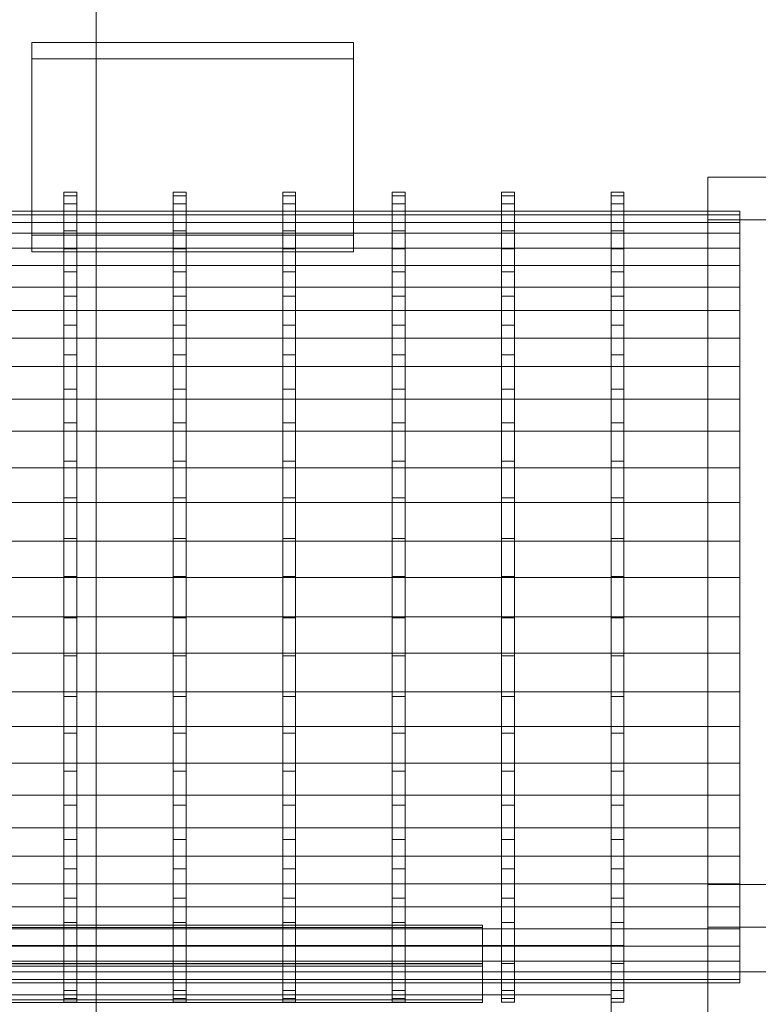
# Model space of a CAD drawing. Header units: millimetres. Extents: x -3490 to 61924, y -72580 to 6847.
# Tile 825 of 1056: x 26958 to 27073, y 487 to 640. Entities that reach past the tile are written whole.
import ezdxf

# ---------------------------------------------------------------- set-up
doc = ezdxf.new("R2010")
doc.units = ezdxf.units.MM
for name, color, linetype, lineweight in [('COTAS_P', 1, 'Continuous', 0), ('lateral_bajante_movil', 7, 'Continuous', 0), ('lateral_C09', 7, 'Continuous', 0)]:
    doc.layers.add(name, color=color, linetype=linetype, lineweight=lineweight)
doc.dimstyles.new('R19_100', dxfattribs={"dimtxt": 250, "dimasz": 150, "dimexe": 150, "dimexo": 80, "dimgap": 100, "dimtad": 1, "dimtih": 1, "dimtoh": 1, "dimdsep": 46, "dimcen": 0.09, "dimadec": 0, "dimazin": 0, "dimtfac": 1, "dimtdec": 4, "dimtofl": 0, "dimtmove": 0, "dimatfit": 3, "dimfxl": 1, "dimtolj": 1, "dimtzin": 0, "dimarcsym": 0})

# ---------------------------------------------------------------- blocks, each defined once
blk = doc.blocks.new('DIM_R29_9')
at = {"layer": 'COTAS_P'}
for p, q in [((26750.07, 1241), (27150.07, 1241)), ((27150.07, 1241), (27105.07, 1091)), ((27150.07, 0), (27150.07, 1241)), ((27150.07, 1241), (27195.07, 1091)), ((27150.07, 0), (27105.07, 150)), ((27150.07, 0), (27195.07, 150)), ((26750.07, 0), (27150.07, 0))]:
    blk.add_line(p, q, dxfattribs=at)
blk.add_text('1241 P', height=250, rotation=90, dxfattribs=at).set_placement((27050.07, 620.5))
blk = doc.blocks.new('DIM_R29_19')
at = {"layer": 'COTAS_P'}
for p, q in [((18820, 2240), (18619.96, 1362.51)), ((18619.96, 1362.51), (18776.21, 1373.05)), ((27699.96, -707.49), (18619.96, 1362.51)), ((18619.96, 1362.51), (18756.2, 1285.3)), ((27900, 170), (27699.96, -707.49)), ((27699.96, -707.49), (27563.71, -630.27)), ((27699.96, -707.49), (27543.71, -718.02))]:
    blk.add_line(p, q, dxfattribs=at)
blk.add_text('9312.96 P', height=250, rotation=167.1576, dxfattribs=at).set_placement((23137.73, 230.02))
blk = doc.blocks.new('DIM_R29_35')
at = {"layer": 'COTAS_P'}
for p, q in [((26795.07, 1320), (27495.07, 1320)), ((27495.07, 1320), (27450.07, 1170)), ((27495.07, 0), (27495.07, 1320)), ((27495.07, 1320), (27540.07, 1170)), ((27495.07, 0), (27450.07, 150)), ((27495.07, 0), (27540.07, 150)), ((26795.07, 0), (27495.07, 0))]:
    blk.add_line(p, q, dxfattribs=at)
blk.add_text('1320 P', height=250, rotation=90, dxfattribs=at).set_placement((27395.07, 660))

msp = doc.modelspace()

# ---------------------------------------------------------------- linework, layer by layer
at = {"layer": 'lateral_bajante_movil'}
msp.add_line((26970.067, 225), (26970.067, 1096.179), dxfattribs=at)
at = {"layer": 'lateral_C09'}
for p, q in [((26960.067, 633.601), (26960.067, 636.152)), ((26960.067, 636.152), (27010.067, 636.152)), ((26960.067, 606.191), (26960.067, 636.152)), ((27010.067, 636.152), (27010.067, 633.601)), ((27010.067, 606.191), (27010.067, 636.152)), ((27010.067, 633.601), (26960.067, 633.601)), ((26960.067, 633.601), (26960.067, 603.64)), ((27010.067, 603.64), (27010.067, 633.601)), ((27065.067, 608.589), (27065.067, 615.223)), ((27065.067, 615.223), (27185.067, 615.223)), ((27065.067, 505.366), (27065.067, 615.223)), ((26965.067, 611.069), (26965.067, 612.905)), ((26965.067, 612.905), (26965.067, 612.323)), ((26965.067, 612.905), (26967.067, 612.905)), ((26965.067, 612.323), (26965.067, 609.346)), ((26965.067, 612.323), (26967.067, 612.323)), ((26967.067, 612.323), (26967.067, 612.905)), ((26967.067, 612.905), (26967.067, 611.069)), ((26967.067, 609.346), (26967.067, 612.323)), ((26982.067, 611.069), (26982.067, 612.905)), ((26982.067, 612.905), (26982.067, 612.323)), ((26982.067, 612.905), (26984.067, 612.905)), ((26982.067, 612.323), (26982.067, 609.346)), ((26982.067, 612.323), (26984.067, 612.323)), ((26984.067, 612.323), (26984.067, 612.905)), ((26984.067, 612.905), (26984.067, 611.069)), ((26984.067, 609.346), (26984.067, 612.323)), ((26999.067, 611.069), (26999.067, 612.905)), ((26999.067, 612.905), (26999.067, 612.323)), ((26999.067, 612.905), (27001.067, 612.905)), ((26999.067, 612.323), (26999.067, 609.346)), ((26999.067, 612.323), (27001.067, 612.323)), ((27001.067, 612.323), (27001.067, 612.905)), ((27001.067, 612.905), (27001.067, 611.069)), ((27001.067, 609.346), (27001.067, 612.323)), ((27016.067, 611.069), (27016.067, 612.905)), ((27016.067, 612.905), (27016.067, 612.323)), ((27016.067, 612.905), (27018.067, 612.905)), ((27016.067, 612.323), (27016.067, 609.346)), ((27016.067, 612.323), (27018.067, 612.323)), ((27018.067, 612.323), (27018.067, 612.905)), ((27018.067, 612.905), (27018.067, 611.069)), ((27018.067, 609.346), (27018.067, 612.323)), ((27033.067, 611.069), (27033.067, 612.905)), ((27033.067, 612.905), (27033.067, 612.323)), ((27033.067, 612.905), (27035.067, 612.905)), ((27033.067, 612.323), (27033.067, 609.346)), ((27033.067, 612.323), (27035.067, 612.323)), ((27035.067, 612.323), (27035.067, 612.905)), ((27035.067, 612.905), (27035.067, 611.069)), ((27035.067, 609.346), (27035.067, 612.323)), ((27050.067, 611.069), (27050.067, 612.905)), ((27050.067, 612.905), (27050.067, 612.323)), ((27050.067, 612.905), (27052.067, 612.905)), ((27050.067, 612.323), (27050.067, 609.346)), ((27050.067, 612.323), (27052.067, 612.323)), ((27052.067, 612.323), (27052.067, 612.905)), ((27052.067, 612.905), (27052.067, 611.069)), ((27052.067, 609.346), (27052.067, 612.323)), ((26965.067, 606.885), (26965.067, 611.069)), ((26965.067, 611.069), (26967.067, 611.069)), ((26967.067, 611.069), (26967.067, 606.885)), ((26982.067, 606.885), (26982.067, 611.069)), ((26982.067, 611.069), (26984.067, 611.069)), ((26984.067, 611.069), (26984.067, 606.885)), ((26999.067, 606.885), (26999.067, 611.069)), ((26999.067, 611.069), (27001.067, 611.069)), ((27001.067, 611.069), (27001.067, 606.885)), ((27016.067, 606.885), (27016.067, 611.069)), ((27016.067, 611.069), (27018.067, 611.069)), ((27018.067, 611.069), (27018.067, 606.885)), ((27033.067, 606.885), (27033.067, 611.069)), ((27033.067, 611.069), (27035.067, 611.069)), ((27035.067, 611.069), (27035.067, 606.885)), ((27050.067, 606.885), (27050.067, 611.069)), ((27050.067, 611.069), (27052.067, 611.069)), ((27052.067, 611.069), (27052.067, 606.885)), ((26900.067, 609.909), (27070.067, 609.909)), ((26900.067, 609.355), (27070.067, 609.355)), ((26965.067, 609.346), (26965.067, 604.087)), ((26965.067, 609.346), (26967.067, 609.346)), ((26967.067, 604.087), (26967.067, 609.346)), ((26982.067, 609.346), (26982.067, 604.087)), ((26982.067, 609.346), (26984.067, 609.346)), ((26984.067, 604.087), (26984.067, 609.346)), ((26999.067, 609.346), (26999.067, 604.087)), ((26999.067, 609.346), (27001.067, 609.346)), ((27001.067, 604.087), (27001.067, 609.346)), ((27016.067, 609.346), (27016.067, 604.087)), ((27016.067, 609.346), (27018.067, 609.346)), ((27018.067, 604.087), (27018.067, 609.346)), ((27033.067, 609.346), (27033.067, 604.087)), ((27033.067, 609.346), (27035.067, 609.346)), ((27035.067, 604.087), (27035.067, 609.346)), ((27050.067, 609.346), (27050.067, 604.087)), ((27050.067, 609.346), (27052.067, 609.346)), ((27052.067, 604.087), (27052.067, 609.346)), ((27070.067, 609.355), (27070.067, 609.909)), ((27070.067, 609.909), (27070.067, 608.16)), ((27070.067, 606.519), (27070.067, 609.355)), ((26900.067, 608.16), (27070.067, 608.16)), ((27185.067, 608.589), (27065.067, 608.589)), ((27065.067, 608.589), (27065.067, 498.733)), ((27070.067, 608.16), (27070.067, 604.176)), ((26900.067, 606.519), (27070.067, 606.519)), ((27010.067, 606.191), (26960.067, 606.191)), ((26960.067, 606.191), (26960.067, 603.64)), ((26965.067, 600.515), (26965.067, 606.885)), ((26965.067, 606.885), (26967.067, 606.885)), ((26967.067, 606.885), (26967.067, 600.515)), ((26982.067, 600.515), (26982.067, 606.885)), ((26982.067, 606.885), (26984.067, 606.885)), ((26984.067, 606.885), (26984.067, 600.515)), ((26999.067, 600.515), (26999.067, 606.885)), ((26999.067, 606.885), (27001.067, 606.885)), ((27001.067, 606.885), (27001.067, 600.515)), ((27010.067, 603.64), (27010.067, 606.191)), ((27016.067, 600.515), (27016.067, 606.885)), ((27016.067, 606.885), (27018.067, 606.885)), ((27018.067, 606.885), (27018.067, 600.515)), ((27033.067, 600.515), (27033.067, 606.885)), ((27033.067, 606.885), (27035.067, 606.885)), ((27035.067, 606.885), (27035.067, 600.515)), ((27050.067, 600.515), (27050.067, 606.885)), ((27050.067, 606.885), (27052.067, 606.885)), ((27052.067, 606.885), (27052.067, 600.515)), ((27070.067, 601.511), (27070.067, 606.519)), ((26900.067, 604.176), (27070.067, 604.176)), ((26965.067, 604.087), (26965.067, 596.75)), ((26965.067, 604.087), (26967.067, 604.087)), ((26967.067, 596.75), (26967.067, 604.087)), ((26982.067, 604.087), (26982.067, 596.75)), ((26982.067, 604.087), (26984.067, 604.087)), ((26984.067, 596.75), (26984.067, 604.087)), ((26999.067, 604.087), (26999.067, 596.75)), ((26999.067, 604.087), (27001.067, 604.087)), ((27001.067, 596.75), (27001.067, 604.087)), ((27016.067, 604.087), (27016.067, 596.75)), ((27016.067, 604.087), (27018.067, 604.087)), ((27018.067, 596.75), (27018.067, 604.087)), ((27033.067, 604.087), (27033.067, 596.75)), ((27033.067, 604.087), (27035.067, 604.087)), ((27035.067, 596.75), (27035.067, 604.087)), ((27050.067, 604.087), (27050.067, 596.75)), ((27050.067, 604.087), (27052.067, 604.087)), ((27052.067, 596.75), (27052.067, 604.087)), ((27070.067, 604.176), (27070.067, 598.109)), ((26960.067, 603.64), (27010.067, 603.64)), ((26900.067, 601.511), (27070.067, 601.511)), ((27070.067, 594.523), (27070.067, 601.511)), ((26965.067, 592.203), (26965.067, 600.515)), ((26965.067, 600.515), (26967.067, 600.515)), ((26967.067, 600.515), (26967.067, 592.203)), ((26982.067, 592.203), (26982.067, 600.515)), ((26982.067, 600.515), (26984.067, 600.515)), ((26984.067, 600.515), (26984.067, 592.203)), ((26999.067, 592.203), (26999.067, 600.515)), ((26999.067, 600.515), (27001.067, 600.515)), ((27001.067, 600.515), (27001.067, 592.203)), ((27016.067, 592.203), (27016.067, 600.515)), ((27016.067, 600.515), (27018.067, 600.515)), ((27018.067, 600.515), (27018.067, 592.203)), ((27033.067, 592.203), (27033.067, 600.515)), ((27033.067, 600.515), (27035.067, 600.515)), ((27035.067, 600.515), (27035.067, 592.203)), ((27050.067, 592.203), (27050.067, 600.515)), ((27050.067, 600.515), (27052.067, 600.515)), ((27052.067, 600.515), (27052.067, 592.203)), ((26900.067, 598.109), (27070.067, 598.109)), ((27070.067, 598.109), (27070.067, 590.193)), ((26965.067, 596.75), (26965.067, 587.615)), ((26965.067, 596.75), (26967.067, 596.75)), ((26967.067, 587.615), (26967.067, 596.75)), ((26982.067, 596.75), (26982.067, 587.615)), ((26982.067, 596.75), (26984.067, 596.75)), ((26984.067, 587.615), (26984.067, 596.75)), ((26999.067, 596.75), (26999.067, 587.615)), ((26999.067, 596.75), (27001.067, 596.75)), ((27001.067, 587.615), (27001.067, 596.75)), ((27016.067, 596.75), (27016.067, 587.615)), ((27016.067, 596.75), (27018.067, 596.75)), ((27018.067, 587.615), (27018.067, 596.75)), ((27033.067, 596.75), (27033.067, 587.615)), ((27033.067, 596.75), (27035.067, 596.75)), ((27035.067, 587.615), (27035.067, 596.75)), ((27050.067, 596.75), (27050.067, 587.615)), ((27050.067, 596.75), (27052.067, 596.75)), ((27052.067, 587.615), (27052.067, 596.75)), ((26900.067, 594.523), (27070.067, 594.523)), ((27070.067, 585.823), (27070.067, 594.523)), ((26965.067, 582.269), (26965.067, 592.203)), ((26965.067, 592.203), (26967.067, 592.203)), ((26967.067, 592.203), (26967.067, 582.269)), ((26982.067, 582.269), (26982.067, 592.203)), ((26982.067, 592.203), (26984.067, 592.203)), ((26984.067, 592.203), (26984.067, 582.269)), ((26999.067, 582.269), (26999.067, 592.203)), ((26999.067, 592.203), (27001.067, 592.203)), ((27001.067, 592.203), (27001.067, 582.269)), ((27016.067, 582.269), (27016.067, 592.203)), ((27016.067, 592.203), (27018.067, 592.203)), ((27018.067, 592.203), (27018.067, 582.269)), ((27033.067, 582.269), (27033.067, 592.203)), ((27033.067, 592.203), (27035.067, 592.203)), ((27035.067, 592.203), (27035.067, 582.269)), ((27050.067, 582.269), (27050.067, 592.203)), ((27050.067, 592.203), (27052.067, 592.203)), ((27052.067, 592.203), (27052.067, 582.269)), ((26900.067, 590.193), (27070.067, 590.193)), ((27070.067, 590.193), (27070.067, 580.732)), ((26965.067, 587.615), (26965.067, 577.035)), ((26965.067, 587.615), (26967.067, 587.615)), ((26967.067, 577.035), (26967.067, 587.615)), ((26982.067, 587.615), (26982.067, 577.035)), ((26982.067, 587.615), (26984.067, 587.615)), ((26984.067, 577.035), (26984.067, 587.615)), ((26999.067, 587.615), (26999.067, 577.035)), ((26999.067, 587.615), (27001.067, 587.615)), ((27001.067, 577.035), (27001.067, 587.615)), ((27016.067, 587.615), (27016.067, 577.035)), ((27016.067, 587.615), (27018.067, 587.615)), ((27018.067, 577.035), (27018.067, 587.615)), ((27033.067, 587.615), (27033.067, 577.035)), ((27033.067, 587.615), (27035.067, 587.615)), ((27035.067, 577.035), (27035.067, 587.615)), ((27050.067, 587.615), (27050.067, 577.035)), ((27050.067, 587.615), (27052.067, 587.615)), ((27052.067, 577.035), (27052.067, 587.615)), ((26900.067, 585.823), (27070.067, 585.823)), ((27070.067, 575.747), (27070.067, 585.823)), ((26965.067, 571.095), (26965.067, 582.269)), ((26965.067, 582.269), (26967.067, 582.269)), ((26967.067, 582.269), (26967.067, 571.095)), ((26982.067, 571.095), (26982.067, 582.269)), ((26982.067, 582.269), (26984.067, 582.269)), ((26984.067, 582.269), (26984.067, 571.095)), ((26999.067, 571.095), (26999.067, 582.269)), ((26999.067, 582.269), (27001.067, 582.269)), ((27001.067, 582.269), (27001.067, 571.095)), ((27016.067, 571.095), (27016.067, 582.269)), ((27016.067, 582.269), (27018.067, 582.269)), ((27018.067, 582.269), (27018.067, 571.095)), ((27033.067, 571.095), (27033.067, 582.269)), ((27033.067, 582.269), (27035.067, 582.269)), ((27035.067, 582.269), (27035.067, 571.095)), ((27050.067, 571.095), (27050.067, 582.269)), ((27050.067, 582.269), (27052.067, 582.269)), ((27052.067, 582.269), (27052.067, 571.095)), ((26900.067, 580.732), (27070.067, 580.732)), ((27070.067, 580.732), (27070.067, 570.089)), ((26965.067, 577.035), (26965.067, 565.415)), ((26965.067, 577.035), (26967.067, 577.035)), ((26967.067, 565.415), (26967.067, 577.035)), ((26982.067, 577.035), (26982.067, 565.415)), ((26982.067, 577.035), (26984.067, 577.035)), ((26984.067, 565.415), (26984.067, 577.035)), ((26999.067, 577.035), (26999.067, 565.415)), ((26999.067, 577.035), (27001.067, 577.035)), ((27001.067, 565.415), (27001.067, 577.035)), ((27016.067, 577.035), (27016.067, 565.415)), ((27016.067, 577.035), (27018.067, 577.035)), ((27018.067, 565.415), (27018.067, 577.035)), ((27033.067, 577.035), (27033.067, 565.415)), ((27033.067, 577.035), (27035.067, 577.035)), ((27035.067, 565.415), (27035.067, 577.035)), ((27050.067, 577.035), (27050.067, 565.415)), ((27050.067, 577.035), (27052.067, 577.035)), ((27052.067, 565.415), (27052.067, 577.035)), ((26900.067, 575.747), (27070.067, 575.747)), ((27070.067, 564.68), (27070.067, 575.747)), ((26965.067, 559.109), (26965.067, 571.095)), ((26965.067, 571.095), (26967.067, 571.095)), ((26967.067, 571.095), (26967.067, 559.109)), ((26982.067, 559.109), (26982.067, 571.095)), ((26982.067, 571.095), (26984.067, 571.095)), ((26984.067, 571.095), (26984.067, 559.109)), ((26999.067, 559.109), (26999.067, 571.095)), ((26999.067, 571.095), (27001.067, 571.095)), ((27001.067, 571.095), (27001.067, 559.109)), ((27016.067, 559.109), (27016.067, 571.095)), ((27016.067, 571.095), (27018.067, 571.095)), ((27018.067, 571.095), (27018.067, 559.109)), ((27033.067, 559.109), (27033.067, 571.095)), ((27033.067, 571.095), (27035.067, 571.095)), ((27035.067, 571.095), (27035.067, 559.109)), ((27050.067, 559.109), (27050.067, 571.095)), ((27050.067, 571.095), (27052.067, 571.095)), ((27052.067, 571.095), (27052.067, 559.109)), ((26900.067, 570.089), (27070.067, 570.089)), ((27070.067, 570.089), (27070.067, 558.674)), ((26900.067, 564.68), (27070.067, 564.68)), ((26965.067, 565.415), (26965.067, 553.202)), ((26965.067, 565.415), (26967.067, 565.415)), ((26967.067, 553.202), (26967.067, 565.415)), ((26982.067, 565.415), (26982.067, 553.202)), ((26982.067, 565.415), (26984.067, 565.415)), ((26984.067, 553.202), (26984.067, 565.415)), ((26999.067, 565.415), (26999.067, 553.202)), ((26999.067, 565.415), (27001.067, 565.415)), ((27001.067, 553.202), (27001.067, 565.415)), ((27016.067, 565.415), (27016.067, 553.202)), ((27016.067, 565.415), (27018.067, 565.415)), ((27018.067, 553.202), (27018.067, 565.415)), ((27033.067, 565.415), (27033.067, 553.202)), ((27033.067, 565.415), (27035.067, 565.415)), ((27035.067, 553.202), (27035.067, 565.415)), ((27050.067, 565.415), (27050.067, 553.202)), ((27050.067, 565.415), (27052.067, 565.415)), ((27052.067, 553.202), (27052.067, 565.415)), ((27070.067, 553.049), (27070.067, 564.68)), ((26900.067, 558.674), (27070.067, 558.674)), ((26965.067, 546.772), (26965.067, 559.109)), ((26965.067, 559.109), (26967.067, 559.109)), ((26967.067, 559.109), (26967.067, 546.772)), ((26982.067, 546.772), (26982.067, 559.109)), ((26982.067, 559.109), (26984.067, 559.109)), ((26984.067, 559.109), (26984.067, 546.772)), ((26999.067, 546.772), (26999.067, 559.109)), ((26999.067, 559.109), (27001.067, 559.109)), ((27001.067, 559.109), (27001.067, 546.772)), ((27016.067, 546.772), (27016.067, 559.109)), ((27016.067, 559.109), (27018.067, 559.109)), ((27018.067, 559.109), (27018.067, 546.772)), ((27033.067, 546.772), (27033.067, 559.109)), ((27033.067, 559.109), (27035.067, 559.109)), ((27035.067, 559.109), (27035.067, 546.772)), ((27050.067, 546.772), (27050.067, 559.109)), ((27050.067, 559.109), (27052.067, 559.109)), ((27052.067, 559.109), (27052.067, 546.772)), ((27070.067, 558.674), (27070.067, 546.925)), ((27070.067, 553.049), (26900.067, 553.049)), ((26965.067, 553.202), (26965.067, 540.865)), ((26967.067, 553.202), (26965.067, 553.202)), ((26967.067, 540.865), (26967.067, 553.202)), ((26982.067, 553.202), (26982.067, 540.865)), ((26984.067, 553.202), (26982.067, 553.202)), ((26984.067, 540.865), (26984.067, 553.202)), ((26999.067, 553.202), (26999.067, 540.865)), ((27001.067, 553.202), (26999.067, 553.202)), ((27001.067, 540.865), (27001.067, 553.202)), ((27016.067, 553.202), (27016.067, 540.865)), ((27018.067, 553.202), (27016.067, 553.202)), ((27018.067, 540.865), (27018.067, 553.202)), ((27033.067, 553.202), (27033.067, 540.865)), ((27035.067, 553.202), (27033.067, 553.202)), ((27035.067, 540.865), (27035.067, 553.202)), ((27050.067, 553.202), (27050.067, 540.865)), ((27052.067, 553.202), (27050.067, 553.202)), ((27052.067, 540.865), (27052.067, 553.202)), ((27070.067, 541.3), (27070.067, 553.049)), ((26900.067, 546.925), (27070.067, 546.925)), ((26965.067, 534.559), (26965.067, 546.772)), ((26965.067, 546.772), (26967.067, 546.772)), ((26967.067, 546.772), (26967.067, 534.559)), ((26982.067, 534.559), (26982.067, 546.772)), ((26982.067, 546.772), (26984.067, 546.772)), ((26984.067, 546.772), (26984.067, 534.559)), ((26999.067, 534.559), (26999.067, 546.772)), ((26999.067, 546.772), (27001.067, 546.772)), ((27001.067, 546.772), (27001.067, 534.559)), ((27016.067, 534.559), (27016.067, 546.772)), ((27016.067, 546.772), (27018.067, 546.772)), ((27018.067, 546.772), (27018.067, 534.559)), ((27033.067, 534.559), (27033.067, 546.772)), ((27033.067, 546.772), (27035.067, 546.772)), ((27035.067, 546.772), (27035.067, 534.559)), ((27050.067, 534.559), (27050.067, 546.772)), ((27050.067, 546.772), (27052.067, 546.772)), ((27052.067, 546.772), (27052.067, 534.559)), ((27070.067, 546.925), (27070.067, 535.294)), ((26900.067, 541.3), (27070.067, 541.3)), ((26965.067, 540.865), (26965.067, 528.879)), ((26965.067, 540.865), (26967.067, 540.865)), ((26967.067, 528.879), (26967.067, 540.865)), ((26982.067, 540.865), (26982.067, 528.879)), ((26982.067, 540.865), (26984.067, 540.865)), ((26984.067, 528.879), (26984.067, 540.865)), ((26999.067, 540.865), (26999.067, 528.879)), ((26999.067, 540.865), (27001.067, 540.865)), ((27001.067, 528.879), (27001.067, 540.865)), ((27016.067, 540.865), (27016.067, 528.879)), ((27016.067, 540.865), (27018.067, 540.865)), ((27018.067, 528.879), (27018.067, 540.865)), ((27033.067, 540.865), (27033.067, 528.879)), ((27033.067, 540.865), (27035.067, 540.865)), ((27035.067, 528.879), (27035.067, 540.865)), ((27050.067, 540.865), (27050.067, 528.879)), ((27050.067, 540.865), (27052.067, 540.865)), ((27052.067, 528.879), (27052.067, 540.865)), ((27070.067, 529.885), (27070.067, 541.3)), ((26900.067, 535.294), (27070.067, 535.294)), ((27070.067, 535.294), (27070.067, 524.227)), ((26965.067, 522.939), (26965.067, 534.559)), ((26965.067, 534.559), (26967.067, 534.559)), ((26967.067, 534.559), (26967.067, 522.939)), ((26982.067, 522.939), (26982.067, 534.559)), ((26982.067, 534.559), (26984.067, 534.559)), ((26984.067, 534.559), (26984.067, 522.939)), ((26999.067, 522.939), (26999.067, 534.559)), ((26999.067, 534.559), (27001.067, 534.559)), ((27001.067, 534.559), (27001.067, 522.939)), ((27016.067, 522.939), (27016.067, 534.559)), ((27016.067, 534.559), (27018.067, 534.559)), ((27018.067, 534.559), (27018.067, 522.939)), ((27033.067, 522.939), (27033.067, 534.559)), ((27033.067, 534.559), (27035.067, 534.559)), ((27035.067, 534.559), (27035.067, 522.939)), ((27050.067, 522.939), (27050.067, 534.559)), ((27050.067, 534.559), (27052.067, 534.559)), ((27052.067, 534.559), (27052.067, 522.939)), ((26900.067, 529.885), (27070.067, 529.885)), ((27070.067, 519.242), (27070.067, 529.885)), ((26965.067, 528.879), (26965.067, 517.705)), ((26965.067, 528.879), (26967.067, 528.879)), ((26967.067, 517.705), (26967.067, 528.879)), ((26982.067, 528.879), (26982.067, 517.705)), ((26982.067, 528.879), (26984.067, 528.879)), ((26984.067, 517.705), (26984.067, 528.879)), ((26999.067, 528.879), (26999.067, 517.705)), ((26999.067, 528.879), (27001.067, 528.879)), ((27001.067, 517.705), (27001.067, 528.879)), ((27016.067, 528.879), (27016.067, 517.705)), ((27016.067, 528.879), (27018.067, 528.879)), ((27018.067, 517.705), (27018.067, 528.879)), ((27033.067, 528.879), (27033.067, 517.705)), ((27033.067, 528.879), (27035.067, 528.879)), ((27035.067, 517.705), (27035.067, 528.879)), ((27050.067, 528.879), (27050.067, 517.705)), ((27050.067, 528.879), (27052.067, 528.879)), ((27052.067, 517.705), (27052.067, 528.879)), ((26900.067, 524.227), (27070.067, 524.227)), ((27070.067, 524.227), (27070.067, 514.15)), ((26965.067, 512.359), (26965.067, 522.939)), ((26965.067, 522.939), (26967.067, 522.939)), ((26967.067, 522.939), (26967.067, 512.359)), ((26982.067, 512.359), (26982.067, 522.939)), ((26982.067, 522.939), (26984.067, 522.939)), ((26984.067, 522.939), (26984.067, 512.359)), ((26999.067, 512.359), (26999.067, 522.939)), ((26999.067, 522.939), (27001.067, 522.939)), ((27001.067, 522.939), (27001.067, 512.359)), ((27016.067, 512.359), (27016.067, 522.939)), ((27016.067, 522.939), (27018.067, 522.939)), ((27018.067, 522.939), (27018.067, 512.359)), ((27033.067, 512.359), (27033.067, 522.939)), ((27033.067, 522.939), (27035.067, 522.939)), ((27035.067, 522.939), (27035.067, 512.359)), ((27050.067, 512.359), (27050.067, 522.939)), ((27050.067, 522.939), (27052.067, 522.939)), ((27052.067, 522.939), (27052.067, 512.359)), ((26900.067, 519.242), (27070.067, 519.242)), ((27070.067, 509.781), (27070.067, 519.242)), ((26965.067, 517.705), (26965.067, 507.77)), ((26965.067, 517.705), (26967.067, 517.705)), ((26967.067, 507.77), (26967.067, 517.705)), ((26982.067, 517.705), (26982.067, 507.77)), ((26982.067, 517.705), (26984.067, 517.705)), ((26984.067, 507.77), (26984.067, 517.705)), ((26999.067, 517.705), (26999.067, 507.77)), ((26999.067, 517.705), (27001.067, 517.705)), ((27001.067, 507.77), (27001.067, 517.705)), ((27016.067, 517.705), (27016.067, 507.77)), ((27016.067, 517.705), (27018.067, 517.705)), ((27018.067, 507.77), (27018.067, 517.705)), ((27033.067, 517.705), (27033.067, 507.77)), ((27033.067, 517.705), (27035.067, 517.705)), ((27035.067, 507.77), (27035.067, 517.705)), ((27050.067, 517.705), (27050.067, 507.77)), ((27050.067, 517.705), (27052.067, 517.705)), ((27052.067, 507.77), (27052.067, 517.705)), ((26900.067, 514.15), (27070.067, 514.15)), ((27070.067, 514.15), (27070.067, 505.451)), ((26965.067, 503.224), (26965.067, 512.359)), ((26965.067, 512.359), (26967.067, 512.359)), ((26967.067, 512.359), (26967.067, 503.224)), ((26982.067, 503.224), (26982.067, 512.359)), ((26982.067, 512.359), (26984.067, 512.359)), ((26984.067, 512.359), (26984.067, 503.224)), ((26999.067, 503.224), (26999.067, 512.359)), ((26999.067, 512.359), (27001.067, 512.359)), ((27001.067, 512.359), (27001.067, 503.224)), ((27016.067, 503.224), (27016.067, 512.359)), ((27016.067, 512.359), (27018.067, 512.359)), ((27018.067, 512.359), (27018.067, 503.224)), ((27033.067, 503.224), (27033.067, 512.359)), ((27033.067, 512.359), (27035.067, 512.359)), ((27035.067, 512.359), (27035.067, 503.224)), ((27050.067, 503.224), (27050.067, 512.359)), ((27050.067, 512.359), (27052.067, 512.359)), ((27052.067, 512.359), (27052.067, 503.224)), ((26900.067, 509.781), (27070.067, 509.781)), ((27070.067, 501.865), (27070.067, 509.781)), ((26965.067, 507.77), (26965.067, 499.459)), ((26965.067, 507.77), (26967.067, 507.77)), ((26967.067, 499.459), (26967.067, 507.77)), ((26982.067, 507.77), (26982.067, 499.459)), ((26982.067, 507.77), (26984.067, 507.77)), ((26984.067, 499.459), (26984.067, 507.77)), ((26999.067, 507.77), (26999.067, 499.459)), ((26999.067, 507.77), (27001.067, 507.77)), ((27001.067, 499.459), (27001.067, 507.77)), ((27016.067, 507.77), (27016.067, 499.459)), ((27016.067, 507.77), (27018.067, 507.77)), ((27018.067, 499.459), (27018.067, 507.77)), ((27033.067, 507.77), (27033.067, 499.459)), ((27033.067, 507.77), (27035.067, 507.77)), ((27035.067, 499.459), (27035.067, 507.77)), ((27050.067, 507.77), (27050.067, 499.459)), ((27050.067, 507.77), (27052.067, 507.77)), ((27052.067, 499.459), (27052.067, 507.77)), ((26900.067, 505.451), (27070.067, 505.451)), ((27065.067, 498.733), (27065.067, 505.366)), ((27065.067, 505.366), (27185.067, 505.366)), ((27065.067, 485.392), (27065.067, 505.366)), ((27070.067, 505.451), (27070.067, 498.463)), ((26965.067, 495.887), (26965.067, 503.224)), ((26965.067, 503.224), (26967.067, 503.224)), ((26967.067, 503.224), (26967.067, 495.887)), ((26982.067, 495.887), (26982.067, 503.224)), ((26982.067, 503.224), (26984.067, 503.224)), ((26984.067, 503.224), (26984.067, 495.887)), ((26999.067, 495.887), (26999.067, 503.224)), ((26999.067, 503.224), (27001.067, 503.224)), ((27001.067, 503.224), (27001.067, 495.887)), ((27016.067, 495.887), (27016.067, 503.224)), ((27016.067, 503.224), (27018.067, 503.224)), ((27018.067, 503.224), (27018.067, 495.887)), ((27033.067, 495.887), (27033.067, 503.224)), ((27033.067, 503.224), (27035.067, 503.224)), ((27035.067, 503.224), (27035.067, 495.887)), ((27050.067, 495.887), (27050.067, 503.224)), ((27050.067, 503.224), (27052.067, 503.224)), ((27052.067, 503.224), (27052.067, 495.887)), ((26900.067, 501.865), (27070.067, 501.865)), ((27070.067, 495.798), (27070.067, 501.865)), ((26940.067, 499.068), (27030.067, 499.068)), ((27030.067, 498.66), (26940.067, 498.66)), ((26965.067, 499.459), (26965.067, 493.089)), ((26965.067, 499.459), (26967.067, 499.459)), ((26967.067, 493.089), (26967.067, 499.459)), ((26982.067, 499.459), (26982.067, 493.089)), ((26982.067, 499.459), (26984.067, 499.459)), ((26984.067, 493.089), (26984.067, 499.459)), ((26999.067, 499.459), (26999.067, 493.089)), ((26999.067, 499.459), (27001.067, 499.459)), ((27001.067, 493.089), (27001.067, 499.459)), ((27016.067, 499.459), (27016.067, 493.089)), ((27016.067, 499.459), (27018.067, 499.459)), ((27018.067, 493.089), (27018.067, 499.459)), ((27030.067, 499.068), (27030.067, 498.66)), ((27030.067, 493.076), (27030.067, 499.068)), ((27030.067, 492.668), (27030.067, 498.66)), ((27033.067, 499.459), (27033.067, 493.089)), ((27033.067, 499.459), (27035.067, 499.459)), ((27035.067, 493.089), (27035.067, 499.459)), ((27050.067, 499.459), (27050.067, 493.089)), ((27050.067, 499.459), (27052.067, 499.459)), ((27052.067, 493.089), (27052.067, 499.459)), ((27185.067, 498.733), (27065.067, 498.733)), ((27065.067, 498.733), (27065.067, 478.759)), ((26900.067, 498.463), (27070.067, 498.463)), ((27070.067, 498.463), (27070.067, 493.455)), ((26900.067, 495.798), (27070.067, 495.798)), ((26920.067, 495.89), (27050.067, 495.89)), ((26965.067, 490.628), (26965.067, 495.887)), ((26965.067, 495.887), (26967.067, 495.887)), ((26967.067, 495.887), (26967.067, 490.628)), ((26982.067, 490.628), (26982.067, 495.887)), ((26982.067, 495.887), (26984.067, 495.887)), ((26984.067, 495.887), (26984.067, 490.628)), ((26999.067, 490.628), (26999.067, 495.887)), ((26999.067, 495.887), (27001.067, 495.887)), ((27001.067, 495.887), (27001.067, 490.628)), ((27016.067, 490.628), (27016.067, 495.887)), ((27016.067, 495.887), (27018.067, 495.887)), ((27018.067, 495.887), (27018.067, 490.628)), ((27033.067, 490.628), (27033.067, 495.887)), ((27033.067, 495.887), (27035.067, 495.887)), ((27035.067, 495.887), (27035.067, 490.628)), ((27050.067, 495.89), (27050.067, 488.235)), ((27050.067, 485.903), (27050.067, 495.89)), ((27050.067, 490.628), (27050.067, 495.887)), ((27050.067, 495.887), (27052.067, 495.887)), ((27052.067, 495.887), (27052.067, 490.628)), ((27070.067, 491.814), (27070.067, 495.798)), ((26900.067, 493.455), (27070.067, 493.455)), ((26940.067, 493.455), (27030.067, 493.455)), ((27030.067, 493.076), (26940.067, 493.076)), ((27030.067, 493.047), (26940.067, 493.047)), ((26940.067, 492.668), (27030.067, 492.668)), ((26965.067, 493.089), (26965.067, 488.905)), ((26965.067, 493.089), (26967.067, 493.089)), ((26967.067, 488.905), (26967.067, 493.089)), ((26982.067, 493.089), (26982.067, 488.905)), ((26982.067, 493.089), (26984.067, 493.089)), ((26984.067, 488.905), (26984.067, 493.089)), ((26999.067, 493.089), (26999.067, 488.905)), ((26999.067, 493.089), (27001.067, 493.089)), ((27001.067, 488.905), (27001.067, 493.089)), ((27016.067, 493.089), (27016.067, 488.905)), ((27016.067, 493.089), (27018.067, 493.089)), ((27018.067, 488.905), (27018.067, 493.089)), ((27030.067, 493.455), (27030.067, 493.047)), ((27030.067, 487.463), (27030.067, 493.455)), ((27030.067, 492.668), (27030.067, 493.076)), ((27030.067, 487.054), (27030.067, 493.047)), ((27033.067, 493.089), (27033.067, 488.905)), ((27033.067, 493.089), (27035.067, 493.089)), ((27035.067, 488.905), (27035.067, 493.089)), ((27050.067, 493.089), (27050.067, 488.905)), ((27050.067, 493.089), (27052.067, 493.089)), ((27052.067, 488.905), (27052.067, 493.089)), ((27070.067, 493.455), (27070.067, 490.619)), ((26900.067, 491.814), (27070.067, 491.814)), ((26925.067, 491.771), (27255.067, 491.771)), ((27070.067, 490.065), (27070.067, 491.814)), ((26900.067, 490.619), (27070.067, 490.619)), ((26900.067, 490.065), (27070.067, 490.065)), ((26965.067, 487.651), (26965.067, 490.628)), ((26965.067, 490.628), (26967.067, 490.628)), ((26967.067, 490.628), (26967.067, 487.651)), ((26982.067, 487.651), (26982.067, 490.628)), ((26982.067, 490.628), (26984.067, 490.628)), ((26984.067, 490.628), (26984.067, 487.651)), ((26999.067, 487.651), (26999.067, 490.628)), ((26999.067, 490.628), (27001.067, 490.628)), ((27001.067, 490.628), (27001.067, 487.651)), ((27016.067, 487.651), (27016.067, 490.628)), ((27016.067, 490.628), (27018.067, 490.628)), ((27018.067, 490.628), (27018.067, 487.651)), ((27033.067, 487.651), (27033.067, 490.628)), ((27033.067, 490.628), (27035.067, 490.628)), ((27035.067, 490.628), (27035.067, 487.651)), ((27050.067, 487.651), (27050.067, 490.628)), ((27050.067, 490.628), (27052.067, 490.628)), ((27052.067, 490.628), (27052.067, 487.651)), ((27070.067, 490.619), (27070.067, 490.065)), ((27050.067, 488.235), (26920.067, 488.235)), ((26965.067, 488.905), (26965.067, 487.069)), ((26965.067, 488.905), (26967.067, 488.905)), ((26967.067, 487.069), (26967.067, 488.905)), ((26982.067, 488.905), (26982.067, 487.069)), ((26982.067, 488.905), (26984.067, 488.905)), ((26984.067, 487.069), (26984.067, 488.905)), ((26999.067, 488.905), (26999.067, 487.069)), ((26999.067, 488.905), (27001.067, 488.905)), ((27001.067, 487.069), (27001.067, 488.905)), ((27016.067, 488.905), (27016.067, 487.069)), ((27016.067, 488.905), (27018.067, 488.905)), ((27018.067, 487.069), (27018.067, 488.905)), ((27033.067, 488.905), (27033.067, 487.069)), ((27033.067, 488.905), (27035.067, 488.905)), ((27035.067, 487.069), (27035.067, 488.905)), ((27050.067, 488.905), (27050.067, 487.069)), ((27050.067, 488.905), (27052.067, 488.905)), ((27050.067, 478.248), (27050.067, 488.235)), ((27052.067, 487.069), (27052.067, 488.905)), ((27030.067, 487.463), (26940.067, 487.463)), ((26940.067, 487.054), (27030.067, 487.054)), ((26965.067, 487.069), (26965.067, 487.651)), ((26965.067, 487.651), (26967.067, 487.651)), ((26965.067, 487.069), (26967.067, 487.069)), ((26967.067, 487.651), (26967.067, 487.069)), ((26982.067, 487.069), (26982.067, 487.651)), ((26982.067, 487.651), (26984.067, 487.651)), ((26982.067, 487.069), (26984.067, 487.069)), ((26984.067, 487.651), (26984.067, 487.069)), ((26999.067, 487.069), (26999.067, 487.651)), ((26999.067, 487.651), (27001.067, 487.651)), ((26999.067, 487.069), (27001.067, 487.069)), ((27001.067, 487.651), (27001.067, 487.069)), ((27016.067, 487.069), (27016.067, 487.651)), ((27016.067, 487.651), (27018.067, 487.651)), ((27016.067, 487.069), (27018.067, 487.069)), ((27018.067, 487.651), (27018.067, 487.069)), ((27030.067, 487.054), (27030.067, 487.463)), ((27033.067, 487.069), (27033.067, 487.651)), ((27033.067, 487.651), (27035.067, 487.651)), ((27033.067, 487.069), (27035.067, 487.069)), ((27035.067, 487.651), (27035.067, 487.069)), ((27050.067, 487.069), (27050.067, 487.651)), ((27050.067, 487.651), (27052.067, 487.651)), ((27050.067, 487.069), (27052.067, 487.069)), ((27052.067, 487.651), (27052.067, 487.069))]:
    msp.add_line(p, q, dxfattribs=at)

# ---------------------------------------------------------------- dimensions: what is measured, and where the dimension line sits
at = {"layer": 'COTAS_P'}
for p1, p2, distance, picture, middle in [((27900, 170), (18820, 2240), 900, 'DIM_R29_19', (23159.956, 327.514)), ((26795.067, 0), (26795.067, 1320), -700, 'DIM_R29_35', (27495.067, 660)), ((26750.067, 0), (26750.067, 1241), -400, 'DIM_R29_9', (27150.067, 620.5))]:
    dim = msp.add_aligned_dim(p1=p1, p2=p2, distance=distance, text='<> P', dimstyle='R19_100', dxfattribs=at)
    dim.commit()
    dim.dimension.update_dxf_attribs({"geometry": picture, "text_midpoint": middle})

doc.saveas('drawing.dxf')
